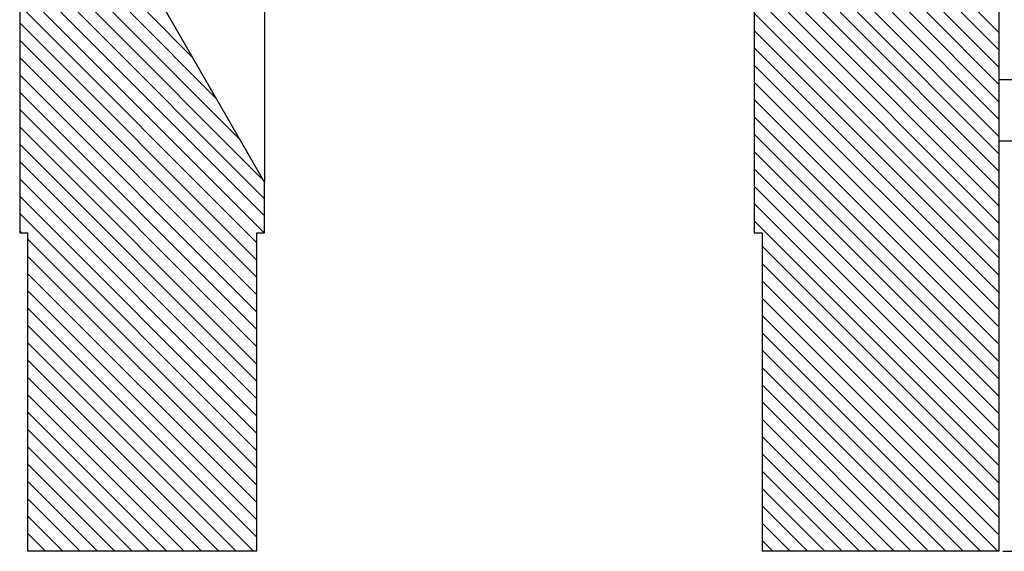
# Model space of a CAD drawing. Header units: inches. Extents: x 1802 to 2468, y -253 to -72.
# Tile 566 of 570: x 2449.16 to 2459.21, y -126.11 to -120.68. Entities that reach past the tile are written whole.
import ezdxf

# ---------------------------------------------------------------- set-up
doc = ezdxf.new("R2010")
doc.units = ezdxf.units.IN
doc.header["$LTSCALE"] = 0.5
doc.header["$MEASUREMENT"] = 0
doc.layers.get('DEFPOINTS').update_dxf_attribs({"color": 8})
for name, color, linetype in [('SID-M-D', 42, 'Continuous'), ('SID-M-F', 202, 'Continuous'), ('SID-M-S', 105, 'Continuous')]:
    doc.layers.add(name, color=color, linetype=linetype)
doc.styles.add('DIEMAKER', font='romans.shx')
doc.dimstyles.new('LINEAR', dxfattribs={"dimtxt": 0.1, "dimasz": 0.125, "dimexe": 0.1, "dimexo": 0.05, "dimgap": 0.03, "dimtad": 1, "dimdec": 4, "dimzin": 4, "dimdsep": 46, "dimtxsty": 'DIEMAKER', "dimcen": 0, "dimclrd": 34, "dimclre": 34, "dimclrt": 42, "dimazin": 0, "dimtfac": 1, "dimtdec": 4, "dimtofl": 0, "dimtmove": 0, "dimatfit": 3, "dimfxl": 0, "dimtolj": 1, "dimtzin": 0, "dimarcsym": 0})

# ---------------------------------------------------------------- blocks, each defined once
blk = doc.blocks.new('*D37')
at = {"layer": 'DEFPOINTS', "color": 0}
for p in [(2467.556, -116.108), (2459.143, -126.108), (2466.4, -126.108)]:
    blk.add_point(p, dxfattribs=at)
at = {"layer": 'SID-M-D', "color": 34, "lineweight": -2}
for p, q in [((2467.506, -116.108), (2466.3, -116.108)), ((2466.4, -116.233), (2466.4, -125.983)), ((2459.193, -126.108), (2466.5, -126.108))]:
    blk.add_line(p, q, dxfattribs=at)
at = {"layer": 'SID-M-D', "color": 34}
for points in [[(2466.421, -116.233), (2466.379, -116.233), (2466.4, -116.108)], [(2466.379, -125.983), (2466.421, -125.983), (2466.4, -126.108)]]:
    blk.add_solid(points, dxfattribs=at)
at = {"layer": 'SID-M-D', "color": 42, "insert": (2466.32, -121.049), "char_height": 0.1, "attachment_point": 5, "rotation": 90, "style": 'DIEMAKER'}
blk.add_mtext('\\A1;10.0000', dxfattribs=at)

msp = doc.modelspace()

# ---------------------------------------------------------------- linework, layer by layer
at = {"layer": 'SID-M-F', "linetype": 'Continuous'}
for p, q in [((2451.57599, -122.95995), (2449.224, -120.60796)), ((2451.65077, -122.85796), (2449.40077, -120.60796)), ((2451.65599, -122.6864), (2449.57755, -120.60796)), ((2451.65599, -122.50962), (2449.75433, -120.60796)), ((2451.64621, -122.32306), (2449.9311, -120.60796)), ((2451.40473, -121.90481), (2450.10788, -120.60796)), ((2451.16324, -121.48655), (2450.28466, -120.60796)), ((2450.92176, -121.06829), (2450.46143, -120.60796)), ((2459.15599, -123.11533), (2456.65599, -120.61533)), ((2459.15599, -122.93856), (2456.82539, -120.60796)), ((2459.15599, -122.76178), (2457.00217, -120.60796)), ((2459.15599, -122.585), (2457.17895, -120.60796)), ((2459.15599, -122.40823), (2457.35572, -120.60796)), ((2459.15599, -122.23145), (2457.5325, -120.60796)), ((2459.15599, -122.05467), (2457.70928, -120.60796)), ((2459.15599, -121.8779), (2457.88606, -120.60796)), ((2459.15599, -121.70112), (2458.06283, -120.60796)), ((2459.15599, -121.52434), (2458.23961, -120.60796)), ((2459.15599, -121.34757), (2458.41639, -120.60796)), ((2459.15599, -121.17079), (2458.59316, -120.60796)), ((2459.15599, -120.99401), (2458.76994, -120.60796)), ((2459.15599, -120.81724), (2458.94672, -120.60796)), ((2451.57599, -123.13673), (2449.15599, -120.71673)), ((2459.15599, -123.29211), (2456.65599, -120.79211)), ((2451.57599, -123.31351), (2449.15599, -120.89351)), ((2459.15599, -123.46889), (2456.65599, -120.96889)), ((2451.57599, -123.49028), (2449.15599, -121.07028)), ((2459.15599, -123.64566), (2456.65599, -121.14566)), ((2451.57599, -123.66706), (2449.15599, -121.24706)), ((2459.15599, -123.82244), (2456.65599, -121.32244)), ((2451.57599, -123.84384), (2449.15599, -121.42384)), ((2459.15599, -123.99922), (2456.65599, -121.49922)), ((2451.57599, -124.02061), (2449.15599, -121.60061)), ((2459.15599, -124.17599), (2456.65599, -121.67599)), ((2451.57599, -124.19739), (2449.15599, -121.77739)), ((2459.15599, -124.35277), (2456.65599, -121.85277)), ((2451.57599, -124.37417), (2449.15599, -121.95417)), ((2459.15599, -124.52955), (2456.65599, -122.02955)), ((2451.57599, -124.55095), (2449.15599, -122.13095)), ((2459.15599, -124.70632), (2456.65599, -122.20632)), ((2451.57599, -124.72772), (2449.15599, -122.30772)), ((2459.15599, -124.8831), (2456.65599, -122.3831)), ((2451.57599, -124.9045), (2449.15599, -122.4845)), ((2459.15599, -125.05988), (2456.65599, -122.55988)), ((2451.57599, -125.08128), (2449.15599, -122.66128)), ((2459.15599, -125.23665), (2456.65599, -122.73665)), ((2449.1759, -122.85796), (2449.15599, -122.83805)), ((2451.57599, -125.25805), (2449.23599, -122.91805)), ((2459.15599, -125.41343), (2456.73599, -122.99343)), ((2451.57599, -125.43483), (2449.23599, -123.09483)), ((2459.15599, -125.59021), (2456.73599, -123.17021)), ((2451.57599, -125.61161), (2449.23599, -123.27161)), ((2459.15599, -125.76698), (2456.73599, -123.34698)), ((2451.57599, -125.78838), (2449.23599, -123.44838)), ((2459.15599, -125.94376), (2456.73599, -123.52376)), ((2451.57599, -125.96516), (2449.23599, -123.62516)), ((2459.14341, -126.10796), (2456.73599, -123.70054)), ((2451.54202, -126.10796), (2449.23599, -123.80194)), ((2458.96664, -126.10796), (2456.73599, -123.87731)), ((2451.36524, -126.10796), (2449.23599, -123.97871)), ((2458.78986, -126.10796), (2456.73599, -124.05409)), ((2451.18846, -126.10796), (2449.23599, -124.15549)), ((2458.61308, -126.10796), (2456.73599, -124.23087)), ((2451.01169, -126.10796), (2449.23599, -124.33227)), ((2458.43631, -126.10796), (2456.73599, -124.40764)), ((2450.83491, -126.10796), (2449.23599, -124.50904)), ((2458.25953, -126.10796), (2456.73599, -124.58442)), ((2450.65813, -126.10796), (2449.23599, -124.68582)), ((2458.08275, -126.10796), (2456.73599, -124.7612)), ((2450.48136, -126.10796), (2449.23599, -124.8626)), ((2457.90598, -126.10796), (2456.73599, -124.93797)), ((2450.30458, -126.10796), (2449.23599, -125.03937)), ((2457.7292, -126.10796), (2456.73599, -125.11475)), ((2450.1278, -126.10796), (2449.23599, -125.21615)), ((2457.55242, -126.10796), (2456.73599, -125.29153)), ((2449.95103, -126.10796), (2449.23599, -125.39293)), ((2457.37565, -126.10796), (2456.73599, -125.4683)), ((2449.77425, -126.10796), (2449.23599, -125.5697)), ((2457.19887, -126.10796), (2456.73599, -125.64508)), ((2449.59747, -126.10796), (2449.23599, -125.74648)), ((2457.02209, -126.10796), (2456.73599, -125.82186)), ((2449.4207, -126.10796), (2449.23599, -125.92326)), ((2456.84532, -126.10796), (2456.73599, -125.99863)), ((2449.24392, -126.10796), (2449.23599, -126.10003))]:
    msp.add_line(p, q, dxfattribs=at)
at = {"layer": 'SID-M-S'}
for p, q in [((2449.15599, -120.60796), (2449.15599, -122.85796)), ((2451.65599, -122.34001), (2450.65599, -120.60796)), ((2451.65599, -120.60796), (2451.65599, -122.34001)), ((2456.65599, -120.60796), (2456.65599, -122.85796)), ((2459.15599, -126.10796), (2459.15599, -120.60796)), ((2459.89706, -121.29546), (2459.15599, -121.29546)), ((2459.15599, -121.92046), (2459.89706, -121.92046)), ((2451.65599, -122.85796), (2451.65599, -122.34001)), ((2449.15599, -122.85796), (2449.23599, -122.85796)), ((2449.23599, -122.85796), (2449.23599, -126.10796)), ((2451.57599, -122.85796), (2451.65599, -122.85796)), ((2451.57599, -126.10796), (2451.57599, -122.85796)), ((2456.65599, -122.85796), (2456.73599, -122.85796)), ((2456.73599, -122.85796), (2456.73599, -126.10796)), ((2451.57599, -126.10796), (2449.23599, -126.10796)), ((2459.15599, -126.10796), (2456.73599, -126.10796))]:
    msp.add_line(p, q, dxfattribs=at)

# ---------------------------------------------------------------- dimensions: what is measured, and where the dimension line sits
at = {"layer": 'SID-M-D'}
dim = msp.add_linear_dim(base=(2466.39967, -126.10796), p1=(2467.55599, -116.10796), p2=(2459.14341, -126.10796), angle=90, dimstyle='LINEAR', dxfattribs=at)
dim.commit()
dim.dimension.update_dxf_attribs({"geometry": '*D37', "text_midpoint": (2466.39967, -121.04854), "dimtype": 160})

doc.saveas('drawing.dxf')
